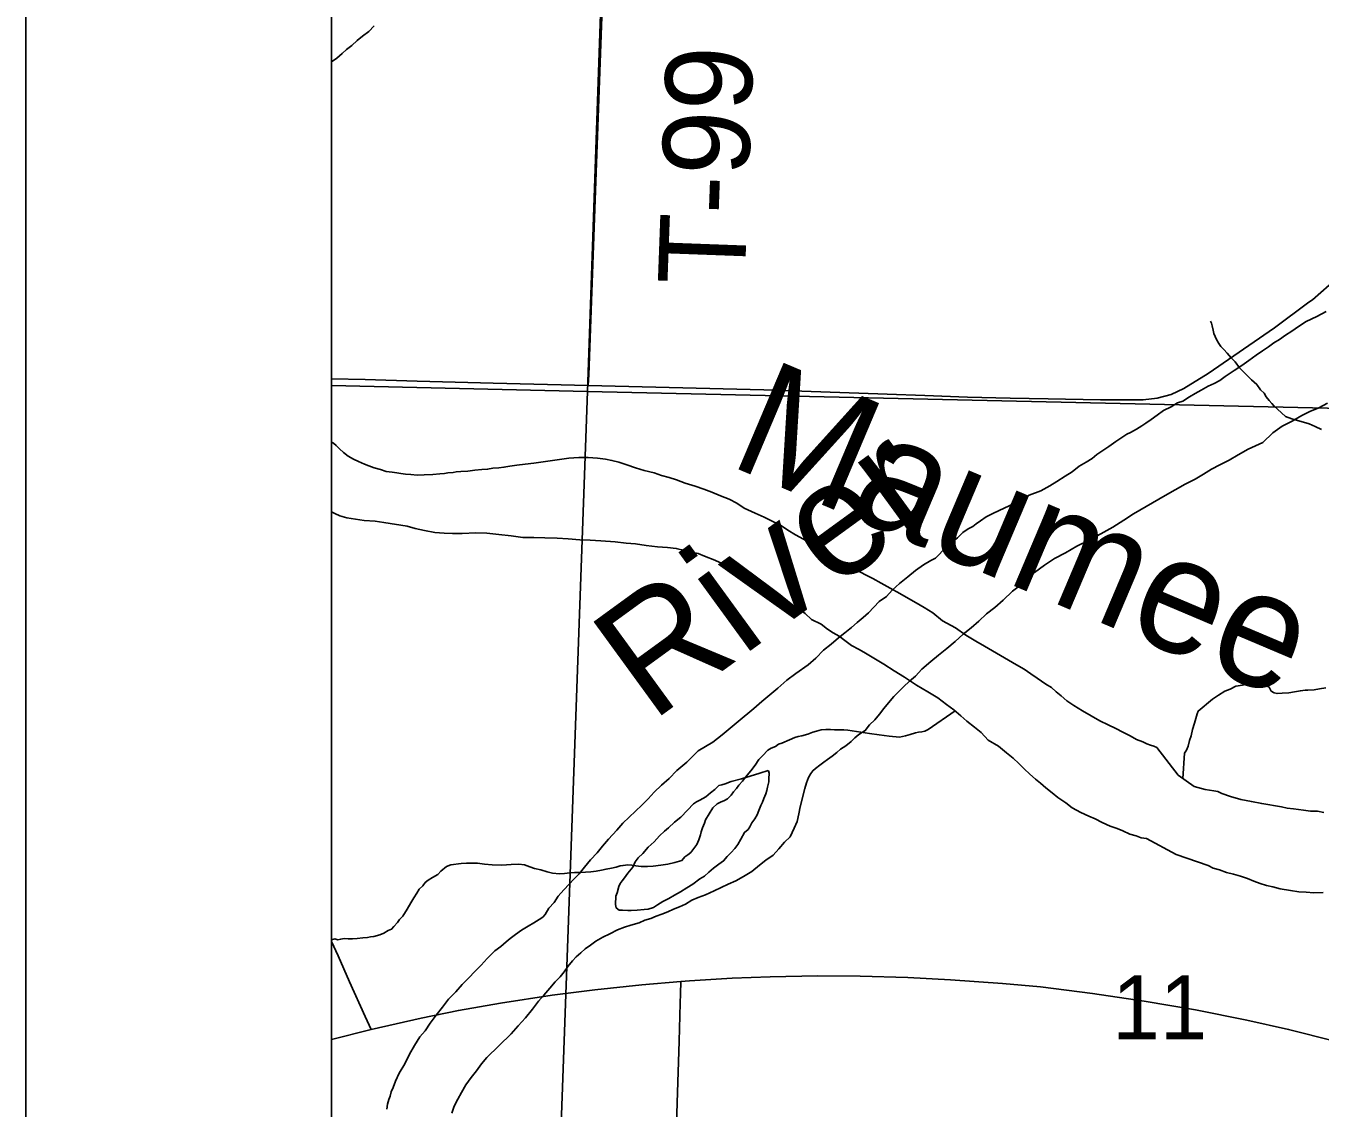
# Model space of a CAD drawing. Extents: x 2.4 to 73.1, y 4.5 to 25.6.
# Drawn here: x 41.8585 to 42.2821, y 20.9109 to 21.2652 of the extents above; entities that cross this region are included whole.
import ezdxf

# ---------------------------------------------------------------- set-up
doc = ezdxf.new("R2010")
doc.units = 0
for name, color, linetype in [('GM_X_County_Road', 7, 'Continuous'), ('GM_X_Interchange_Ramps', 7, 'Continuous'), ('GM_X_Major_River', 7, 'Continuous'), ('GM_X_Major_River_Text', 7, 'Continuous'), ('GM_X_Minor_River', 7, 'Continuous'), ('GM_X_Section', 7, 'Continuous'), ('GM_X_Section_Text', 7, 'Continuous'), ('GM_X_Township_Road', 7, 'Continuous'), ('GM_X_Township_Road_Text', 7, 'Continuous'), ('GM_X_US_Shield', 7, 'Continuous'), ('SH_Cut_Line', 7, 'Continuous'), ('SH_Data', 7, 'Continuous')]:
    doc.layers.add(name, color=color, linetype=linetype)

msp = doc.modelspace()

# ---------------------------------------------------------------- linework, layer by layer
at = {"layer": 'GM_X_County_Road'}
msp.add_line((41.95853, 20.93332), (41.97153, 20.93659), dxfattribs=at)
for points in [[(41.97153, 20.93659), (41.9879, 20.94037), (42.00009, 20.94286), (42.01389, 20.94526), (42.03079, 20.94785), (42.04467, 20.94966), (42.06014, 20.95127), (42.07287, 20.95232)], [(42.06275, 20.63126), (42.06299, 20.63942), (42.06467, 20.69378), (42.06585, 20.72639), (42.06804, 20.79627), (42.0683, 20.80557), (42.06854, 20.81175), (42.06871, 20.81639), (42.06888, 20.82103), (42.06921, 20.83341), (42.07068, 20.87998), (42.07165, 20.9126), (42.07233, 20.93279), (42.0726, 20.94522), (42.07272, 20.94833), (42.07287, 20.95232)], [(42.07287, 20.95232), (42.07564, 20.95255), (42.08961, 20.95341), (42.10204, 20.9539), (42.11759, 20.95421), (42.13159, 20.95409), (42.14713, 20.95367), (42.16111, 20.95292), (42.17817, 20.95172), (42.19056, 20.95055), (42.20754, 20.94845), (42.22446, 20.94594), (42.24132, 20.94303), (42.2581, 20.93968), (42.27176, 20.93664), (42.28683, 20.9328), (42.31386, 20.92559), (42.33635, 20.91943), (42.35279, 20.91478), (42.37084, 20.91012), (42.38293, 20.90728), (42.38806, 20.90622)]]:
    msp.add_lwpolyline(points, dxfattribs=at)
at = {"layer": 'GM_X_Interchange_Ramps'}
msp.add_lwpolyline([(41.95853, 21.67404), (41.95853, 18.63614)], dxfattribs=at)
at = {"layer": 'GM_X_Major_River'}
for points in [[(41.95853, 21.25345), (41.9603, 21.25463), (41.96205, 21.25611), (41.96341, 21.25741), (41.96516, 21.2587), (41.96691, 21.26037), (41.96866, 21.26186), (41.97079, 21.26333), (41.97255, 21.26519)], [(42.28402, 21.17165), (42.28094, 21.17001), (42.27748, 21.16838), (42.27498, 21.16672), (42.27285, 21.16525), (42.27073, 21.16397), (42.2688, 21.16249), (42.26687, 21.1614), (42.26513, 21.1601), (42.2632, 21.15882), (42.26108, 21.15735), (42.25876, 21.15569), (42.25644, 21.15403), (42.25393, 21.15238), (42.25103, 21.15035), (42.24929, 21.14906), (42.24737, 21.14816), (42.24545, 21.14725), (42.24314, 21.14597), (42.24122, 21.14487), (42.23929, 21.14378), (42.23717, 21.14231), (42.23544, 21.14177), (42.23332, 21.14049), (42.23082, 21.13922), (42.2287, 21.13775), (42.22676, 21.13627), (42.22503, 21.13517), (42.22368, 21.13425), (42.22194, 21.13315), (42.22098, 21.1326), (42.22002, 21.13205), (42.21886, 21.13151), (42.21713, 21.13041), (42.2152, 21.12912), (42.21288, 21.12746), (42.21095, 21.12618), (42.20902, 21.12489), (42.20747, 21.1236), (42.20554, 21.12231), (42.20323, 21.12103), (42.20091, 21.11919), (42.19859, 21.11772), (42.19589, 21.11607), (42.19358, 21.1146), (42.19069, 21.11296), (42.18686, 21.11152), (42.18377, 21.10969), (42.17513, 21.10571), (42.17282, 21.10443), (42.17089, 21.10314), (42.16954, 21.10222), (42.16838, 21.1013), (42.16684, 21.10057), (42.1651, 21.09928), (42.16335, 21.09761)], [(42.24655, 21.12006), (42.24925, 21.12152), (42.25232, 21.12297), (42.25521, 21.1248), (42.25849, 21.12663), (42.26329, 21.1288), (42.26659, 21.13196), (42.26968, 21.13417), (42.27295, 21.1358), (42.27603, 21.13763), (42.27872, 21.1389), (42.2816, 21.14017), (42.28449, 21.14162)], [(42.10299, 21.1029), (42.10017, 21.1043), (42.09715, 21.1057), (42.09357, 21.1073), (42.09113, 21.10888), (42.08868, 21.11027), (42.08585, 21.11128), (42.08302, 21.11248), (42.08037, 21.1135), (42.07754, 21.11451), (42.07432, 21.11553), (42.07149, 21.11655), (42.06903, 21.11737), (42.06656, 21.11799), (42.06411, 21.11881), (42.06089, 21.11964), (42.05805, 21.12047), (42.05521, 21.12148), (42.05256, 21.1223), (42.05029, 21.12293), (42.0482, 21.12335), (42.04554, 21.12361), (42.0425, 21.12386), (42.03945, 21.12393), (42.03621, 21.12363), (42.02474, 21.12199), (42.02187, 21.12167), (42.0192, 21.12136), (42.0169, 21.12103), (42.01499, 21.12069), (42.01327, 21.12054), (42.01136, 21.12039), (42.00964, 21.12005), (42.00773, 21.11991), (42.00544, 21.11977), (42.00315, 21.11944), (42.00086, 21.1193), (41.99933, 21.11915), (41.99838, 21.11898), (41.99666, 21.11883), (41.99551, 21.11866), (41.99398, 21.11851), (41.99169, 21.11837), (41.98883, 21.11825), (41.98654, 21.11811), (41.98445, 21.11835), (41.98274, 21.11838), (41.98122, 21.11861), (41.97989, 21.11883), (41.97837, 21.11905), (41.97647, 21.11929), (41.97458, 21.1199), (41.9725, 21.12052), (41.9708, 21.12113), (41.96929, 21.12173), (41.9674, 21.12254), (41.9657, 21.12334), (41.96401, 21.12432), (41.96251, 21.1255), (41.96121, 21.12667), (41.96009, 21.12784), (41.95915, 21.12862), (41.95853, 21.12895)], [(42.02805, 20.94792), (42.03001, 20.95015), (42.03176, 20.9522), (42.03332, 20.95388), (42.03469, 20.95556), (42.03587, 20.95724), (42.03743, 20.95911), (42.0386, 20.96041), (42.04015, 20.9617), (42.04151, 20.963), (42.04325, 20.96429), (42.04499, 20.96558), (42.0473, 20.96686), (42.04961, 20.96795), (42.05211, 20.96922), (42.05441, 20.97012), (42.05651, 20.97083), (42.05919, 20.97153), (42.06111, 20.97244), (42.06303, 20.97297), (42.06475, 20.97369), (42.06667, 20.97441), (42.06859, 20.97512), (42.07051, 20.97603), (42.07243, 20.97675), (42.07435, 20.97765), (42.07647, 20.97894), (42.07858, 20.97984), (42.08088, 20.98074), (42.08376, 20.982), (42.08607, 20.98309), (42.08837, 20.98418), (42.09087, 20.98526), (42.09337, 20.98672), (42.09607, 20.98837), (42.09859, 20.99041), (42.10072, 20.99207), (42.10304, 20.99373), (42.10498, 20.99577), (42.10674, 20.99801), (42.10868, 20.99968), (42.10989, 21.0025), (42.11089, 21.00476), (42.11151, 21.00721), (42.11194, 21.00948), (42.11341, 21.01553), (42.11402, 21.01741), (42.11463, 21.01911), (42.11542, 21.02042), (42.11601, 21.02136), (42.11698, 21.0221), (42.11834, 21.02321), (42.11969, 21.02413), (42.12085, 21.02505), (42.12239, 21.02615), (42.12394, 21.02726), (42.1251, 21.02837), (42.12684, 21.02947), (42.12859, 21.03096), (42.12975, 21.03207), (42.13111, 21.03318), (42.13323, 21.03446), (42.1346, 21.03633), (42.13635, 21.038), (42.13791, 21.03986), (42.13928, 21.04173), (42.14085, 21.0436), (42.1426, 21.04565), (42.14416, 21.04732), (42.14571, 21.04881), (42.14766, 21.05066), (42.1496, 21.05233), (42.15174, 21.05456), (42.15465, 21.05715), (42.15716, 21.05919), (42.15988, 21.06141), (42.16259, 21.06363), (42.1653, 21.06603), (42.16782, 21.06807), (42.17034, 21.07029), (42.17287, 21.0727), (42.17557, 21.07473), (42.17829, 21.07714), (42.1814, 21.08011), (42.18527, 21.08306), (42.18857, 21.08622), (42.19185, 21.08861), (42.19514, 21.09082), (42.19879, 21.09264), (42.20245, 21.09483), (42.20649, 21.09683), (42.21034, 21.09884), (42.21419, 21.10103), (42.21785, 21.10342), (42.22094, 21.10544), (42.23134, 21.11147), (42.23461, 21.1133), (42.23789, 21.11513), (42.24116, 21.11676), (42.24385, 21.11841), (42.24655, 21.12006)], [(41.95853, 21.10608), (41.95958, 21.1056), (41.96128, 21.10481), (41.96355, 21.10418), (41.9664, 21.10374), (41.96925, 21.10329), (41.97286, 21.10302), (41.97571, 21.10258), (41.98331, 21.10145), (41.98596, 21.10063), (41.98899, 21.09999), (41.9924, 21.09934), (41.99545, 21.09908), (41.99811, 21.09902), (42.00135, 21.09895), (42.00574, 21.09923), (42.00936, 21.09915), (42.01335, 21.09868), (42.01734, 21.0982), (42.02114, 21.09774), (42.02476, 21.09766), (42.02837, 21.09757), (42.03237, 21.09748), (42.03599, 21.09721), (42.03979, 21.09693), (42.04322, 21.09685), (42.04664, 21.09659), (42.0514, 21.09629), (42.05501, 21.09582), (42.05805, 21.09557), (42.06147, 21.09511), (42.06527, 21.09464), (42.0685, 21.09437), (42.07136, 21.09412), (42.07401, 21.09349), (42.07628, 21.09287), (42.07856, 21.09244), (42.08064, 21.09163), (42.08403, 21.09022), (42.08705, 21.08882), (42.09007, 21.08761), (42.09308, 21.08602), (42.09591, 21.08462), (42.09854, 21.08304), (42.10154, 21.0807), (42.10529, 21.07814), (42.10867, 21.07597), (42.11149, 21.07438)], [(42.23556, 21.01987), (42.22859, 21.02894), (42.22765, 21.02934), (42.22651, 21.02975), (42.22538, 21.03015), (42.22406, 21.03075), (42.22198, 21.03156), (42.21991, 21.03275), (42.21746, 21.03395), (42.2152, 21.03514), (42.21275, 21.03633), (42.20993, 21.03773), (42.20711, 21.03931), (42.20428, 21.0409), (42.20146, 21.04268), (42.19921, 21.04425), (42.19734, 21.04581), (42.19566, 21.04718), (42.19417, 21.04855), (42.19229, 21.04973), (42.18948, 21.05169), (42.18741, 21.05307), (42.18516, 21.05464), (42.18272, 21.05603), (42.17482, 21.06058), (42.17219, 21.06216), (42.16936, 21.06375), (42.16617, 21.06572), (42.16279, 21.06808), (42.15846, 21.07046), (42.15528, 21.073), (42.15247, 21.07478), (42.14983, 21.07636), (42.14739, 21.07775), (42.14457, 21.07933), (42.14137, 21.08112), (42.13836, 21.08271), (42.13572, 21.08429), (42.13327, 21.08548), (42.13026, 21.08707), (42.12706, 21.08886), (42.1233, 21.09084), (42.12085, 21.09223), (42.11841, 21.09381), (42.11559, 21.09558), (42.11296, 21.09716), (42.11033, 21.09855), (42.10789, 21.10013), (42.10544, 21.10171), (42.10299, 21.1029)], [(42.16335, 21.09761), (42.16083, 21.09558), (42.15909, 21.0941), (42.15753, 21.09223), (42.15617, 21.09093), (42.15463, 21.09021), (42.15232, 21.08874), (42.14961, 21.0869), (42.1471, 21.08487), (42.14438, 21.08265), (42.14205, 21.08042), (42.14011, 21.07838), (42.13779, 21.07672), (42.13603, 21.07486), (42.13428, 21.073), (42.13254, 21.07152), (42.1306, 21.06985), (42.12866, 21.06819), (42.12653, 21.06652), (42.1244, 21.06486), (42.12208, 21.06282), (42.11956, 21.06079), (42.11703, 21.05819), (42.11451, 21.05597), (42.11045, 21.05321), (42.10755, 21.05099), (42.10464, 21.0484), (42.09941, 21.04396), (42.0967, 21.04174), (42.09166, 21.03748), (42.08643, 21.03304), (42.08333, 21.03064), (42.07852, 21.0279), (42.07482, 21.02418), (42.07153, 21.02141), (42.069, 21.0188), (42.06648, 21.01658), (42.06415, 21.01435), (42.06219, 21.01212), (42.06006, 21.01008), (42.05384, 21.00414), (42.05189, 21.0019), (42.04916, 20.99892), (42.04721, 20.99669), (42.04545, 20.99445), (42.04331, 20.99222), (42.04135, 20.98979), (42.03959, 20.98755), (42.03784, 20.98588), (42.03628, 20.98421), (42.03453, 20.98235), (42.03277, 20.9803), (42.0314, 20.97824), (42.02964, 20.97638), (42.02846, 20.97431), (42.02768, 20.97338), (42.02652, 20.97265), (42.02478, 20.97155), (42.02286, 20.97045), (42.02074, 20.96917), (42.0188, 20.96769), (42.01706, 20.9664), (42.01571, 20.96529), (42.01396, 20.96381), (42.01203, 20.96233), (42.0095, 20.95992), (42.00755, 20.95769), (42.00542, 20.95564), (42.00347, 20.9536), (42.00133, 20.95137), (41.99918, 20.94895), (41.99685, 20.94653), (41.99489, 20.94391), (41.99274, 20.9413), (41.99078, 20.93869), (41.9892, 20.93625), (41.98744, 20.9342), (41.98567, 20.93139), (41.98409, 20.92858), (41.98249, 20.92538), (41.98071, 20.92238), (41.97951, 20.91975), (41.97871, 20.91768), (41.9781, 20.91618), (41.97769, 20.91485), (41.97729, 20.91372), (41.97687, 20.91221), (41.97665, 20.91051)], [(42.11149, 21.07438), (42.11355, 21.07282), (42.1156, 21.07087), (42.11881, 21.06928), (42.12087, 21.06771), (42.12275, 21.06652), (42.12462, 21.06534), (42.1265, 21.06397), (42.12875, 21.06239), (42.13119, 21.06101), (42.13326, 21.05982), (42.13928, 21.05626), (42.14266, 21.05409), (42.14604, 21.05192), (42.14998, 21.04936), (42.15374, 21.04719), (42.15694, 21.04521), (42.15975, 21.04306), (42.16218, 21.04129), (42.16443, 21.03934), (42.16648, 21.03758), (42.16891, 21.03562), (42.17116, 21.03386), (42.17339, 21.03134), (42.17677, 21.02936), (42.17939, 21.02721), (42.18164, 21.02545), (42.18351, 21.0237), (42.18518, 21.02195), (42.18705, 21.02019), (42.18892, 21.01863), (42.1906, 21.01726), (42.19228, 21.0157), (42.19434, 21.01413), (42.19621, 21.01257), (42.19884, 21.0108), (42.2009, 21.00923), (42.20372, 21.00764), (42.20636, 21.00644), (42.20844, 21.00564), (42.21069, 21.00444), (42.21333, 21.00324), (42.2156, 21.00243), (42.21749, 21.00163), (42.21975, 21.00062), (42.22184, 21.00001), (42.22354, 20.9994), (42.22525, 20.99917), (42.23496, 20.99396)], [(42.09872, 21.02058), (42.09276, 21.01865), (42.08932, 21.01778), (42.0874, 21.01706), (42.08625, 21.01671), (42.0853, 21.01654), (42.08394, 21.01524), (42.08258, 21.01413), (42.08103, 21.01284), (42.07911, 21.01174), (42.07795, 21.0112), (42.07699, 21.01046), (42.07504, 21.00841), (42.0729, 21.00618), (42.07077, 21.00452), (42.06883, 21.00266), (42.06747, 21.00155), (42.06592, 21.00007), (42.06416, 20.99802), (42.06222, 20.99635), (42.06046, 20.9943), (42.05891, 20.99282), (42.05793, 20.99151), (42.05713, 20.98982), (42.05556, 20.98776), (42.05439, 20.98627), (42.05361, 20.98534), (42.05302, 20.9844), (42.05262, 20.98346), (42.052, 20.98138), (42.05159, 20.98025), (42.05153, 20.9776), (42.0517, 20.97645), (42.05263, 20.97567), (42.05377, 20.97565), (42.05548, 20.97561), (42.05662, 20.97558), (42.05853, 20.97573), (42.06081, 20.97587), (42.06214, 20.97603), (42.06387, 20.97656), (42.06522, 20.97748), (42.06696, 20.97858), (42.06888, 20.97949), (42.0708, 20.98058), (42.07273, 20.98168), (42.07485, 20.98296), (42.07678, 20.98425), (42.0791, 20.9859), (42.08064, 20.98682), (42.082, 20.98812), (42.08355, 20.98941), (42.08529, 20.99071), (42.08683, 20.99181), (42.08801, 20.9933), (42.08937, 20.9946), (42.09054, 20.99591), (42.09152, 20.99721), (42.09251, 20.9989), (42.0937, 21.00115), (42.09486, 21.00208), (42.09545, 21.00301), (42.09605, 21.00433), (42.09703, 21.00564), (42.09782, 21.00695), (42.09842, 21.00827), (42.09903, 21.00996), (42.09962, 21.01109), (42.10003, 21.01222), (42.10063, 21.01373), (42.10104, 21.01486), (42.10125, 21.01599), (42.10167, 21.01769), (42.10169, 21.01864), (42.10174, 21.02054), (42.10155, 21.02132), (42.10145, 21.02146)], [(42.10145, 21.02146), (42.09872, 21.02058)], [(42.28325, 21.00768), (42.28117, 21.00811), (42.27889, 21.00816), (42.27662, 21.0084), (42.27339, 21.00885), (42.27131, 21.00909), (42.26942, 21.00951), (42.26298, 21.01061), (42.25957, 21.01125), (42.25616, 21.0119), (42.25276, 21.01292), (42.24994, 21.01394), (42.24862, 21.01454), (42.24729, 21.01476), (42.24445, 21.0152), (42.24086, 21.01623), (42.23556, 21.01987)], [(42.23496, 20.99396), (42.24541, 20.99029)], [(42.24541, 20.99029), (42.2471, 20.9895), (42.24918, 20.98888), (42.25145, 20.98807), (42.25371, 20.98745), (42.25598, 20.98683), (42.25824, 20.98602), (42.26032, 20.98521), (42.26239, 20.9844), (42.26447, 20.98379), (42.26655, 20.98336), (42.26901, 20.98273), (42.27241, 20.98209), (42.27507, 20.98165), (42.27754, 20.98159), (42.28, 20.98135), (42.28305, 20.98147)], [(41.99791, 20.90927), (41.99872, 20.91153), (41.99991, 20.91379), (42.0011, 20.91604), (42.00249, 20.91848), (42.00425, 20.92091), (42.00602, 20.92315), (42.00759, 20.92539), (42.00935, 20.92744), (42.01731, 20.93524), (42.01965, 20.93785), (42.02199, 20.94046), (42.02434, 20.94325), (42.0263, 20.94587), (42.02805, 20.94792)]]:
    msp.add_lwpolyline(points, dxfattribs=at)
at = {"layer": 'GM_X_Minor_River'}
for points in [[(42.24618, 21.16846), (42.24655, 21.16788), (42.24671, 21.16693), (42.24706, 21.16559), (42.24723, 21.16445), (42.24814, 21.16253), (42.24887, 21.16118), (42.24961, 21.16021), (42.25053, 21.15924), (42.25165, 21.15808), (42.25294, 21.15653), (42.25424, 21.15517), (42.25572, 21.15324), (42.25795, 21.15091), (42.25963, 21.14935), (42.2613, 21.14779), (42.2626, 21.14605), (42.26371, 21.14489), (42.26444, 21.14373), (42.26537, 21.14257), (42.2663, 21.1416), (42.26704, 21.14064), (42.26816, 21.13966), (42.26946, 21.13849), (42.27076, 21.13732), (42.27284, 21.13652), (42.2785, 21.13487), (42.28039, 21.13407), (42.28246, 21.13307)], [(42.27712, 21.04771), (42.27559, 21.04755), (42.27369, 21.04722), (42.27178, 21.04688), (42.26968, 21.04674), (42.26797, 21.04659), (42.26702, 21.0468), (42.26608, 21.04739), (42.26535, 21.04873), (42.26404, 21.04933), (42.2631, 21.04992), (42.26178, 21.05033), (42.26006, 21.05018), (42.25873, 21.04983), (42.25662, 21.04931), (42.25452, 21.04898), (42.2526, 21.04807), (42.25087, 21.04735), (42.24875, 21.04607), (42.24683, 21.04478), (42.24218, 21.04089), (42.24177, 21.03995), (42.24136, 21.03844), (42.24095, 21.03693), (42.24033, 21.03486), (42.2399, 21.03278), (42.2393, 21.03127), (42.23888, 21.02938), (42.23828, 21.02807), (42.23768, 21.02713), (42.23717, 21.01876)], [(42.28398, 21.04851), (42.28188, 21.04817), (42.28016, 21.04783), (42.27807, 21.04769), (42.27712, 21.04771)], [(42.16258, 21.04095), (42.15384, 21.03483), (42.15269, 21.03428), (42.15173, 21.03411), (42.15059, 21.03395), (42.14963, 21.03378), (42.1479, 21.03325), (42.14637, 21.03272), (42.14445, 21.03238), (42.14103, 21.03265), (42.1378, 21.0331), (42.13457, 21.03356), (42.12755, 21.03467), (42.12621, 21.0347), (42.12469, 21.03473), (42.12317, 21.03477), (42.12183, 21.0348), (42.12031, 21.03483), (42.11878, 21.03468), (42.11725, 21.03433), (42.1161, 21.03398), (42.11437, 21.03326), (42.11245, 21.03273), (42.1113, 21.03257), (42.11015, 21.03221), (42.10842, 21.03149), (42.10592, 21.03041), (42.10477, 21.03005), (42.1038, 21.02932), (42.10245, 21.02878), (42.10129, 21.02804), (42.09954, 21.02618), (42.09837, 21.02507), (42.09718, 21.02319), (42.09581, 21.02132), (42.09405, 21.01927), (42.09306, 21.01796), (42.09189, 21.01666), (42.0911, 21.01554), (42.09012, 21.01442), (42.08934, 21.0133), (42.08817, 21.01218), (42.0872, 21.01163), (42.08586, 21.01109), (42.0847, 21.01055), (42.08334, 21.00925), (42.08096, 21.00531), (42.08056, 21.00418), (42.07995, 21.00267), (42.07954, 21.00135), (42.07933, 21.00041), (42.07872, 20.99871), (42.07811, 20.9972), (42.07713, 20.99589), (42.07615, 20.99459), (42.07518, 20.99385), (42.07421, 20.99311), (42.07323, 20.99199), (42.07093, 20.99128), (42.06863, 20.99077), (42.06633, 20.99044), (42.06385, 20.99011), (42.06194, 20.98997), (42.05985, 20.99002), (42.05814, 20.99025), (42.05681, 20.99047), (42.05548, 20.9905), (42.05395, 20.99034), (42.05299, 20.99017), (42.05165, 20.98982), (42.05012, 20.98948), (42.04839, 20.98914), (42.04686, 20.98879), (42.04514, 20.98845), (42.04342, 20.9883), (42.0417, 20.98815), (42.0398, 20.988), (42.03808, 20.98804), (42.03655, 20.98789), (42.03483, 20.98773), (42.03312, 20.98758), (42.03083, 20.98783), (42.02913, 20.98825), (42.02705, 20.98886), (42.02496, 20.98929), (42.02345, 20.98989), (42.02175, 20.9905), (42.01985, 20.99074), (42.01737, 20.9906), (42.01432, 20.99048), (42.01108, 20.99056), (42.00861, 20.9908), (42.00633, 20.99105), (42.00462, 20.99109), (42.00271, 20.99113), (42.00099, 20.99098), (41.99755, 20.99049), (41.99621, 20.98995), (41.99427, 20.98847), (41.99329, 20.98735), (41.99155, 20.98644)], [(41.99155, 20.98644), (41.9902, 20.98552), (41.98923, 20.98478), (41.98844, 20.98366), (41.98727, 20.98255), (41.98648, 20.98123), (41.98549, 20.97974), (41.9845, 20.97805), (41.98331, 20.97598), (41.98193, 20.97373), (41.98076, 20.97262), (41.98017, 20.97168), (41.97899, 20.97038), (41.97821, 20.96945), (41.97706, 20.96909), (41.97571, 20.96817), (41.97436, 20.96763), (41.97244, 20.96711), (41.9713, 20.96694), (41.97034, 20.96677), (41.96881, 20.96662), (41.9669, 20.96647), (41.96537, 20.96632), (41.96404, 20.96635), (41.96271, 20.96638), (41.96156, 20.96621), (41.96061, 20.96604), (41.95966, 20.96626), (41.95853, 20.966)]]:
    msp.add_lwpolyline(points, dxfattribs=at)
at = {"layer": 'GM_X_Section'}
for points in [[(42.56467, 21.65913), (42.54599, 21.1341), (42.04233, 21.14544), (42.06046, 21.67149), (42.06502, 21.67138)], [(42.54599, 21.1341), (42.52955, 20.63169), (42.02448, 20.64742), (42.04233, 21.14544)]]:
    msp.add_lwpolyline(points, close=True, dxfattribs=at)
at = {"layer": 'GM_X_Township_Road'}
for points in [[(42.04257, 21.14742), (42.0427, 21.15092), (42.04462, 21.20218), (42.04789, 21.29227), (42.05027, 21.35752), (42.05134, 21.38392), (42.05192, 21.40116)], [(42.04257, 21.14742), (42.09997, 21.14599), (42.14035, 21.14457), (42.15274, 21.14416), (42.16668, 21.14358), (42.18066, 21.14326), (42.19308, 21.14311), (42.21016, 21.1428), (42.22415, 21.14277), (42.22878, 21.14327), (42.23326, 21.1445), (42.23748, 21.14645), (42.24542, 21.15136), (42.26718, 21.16634), (42.27834, 21.17469), (42.2796, 21.17547), (42.28774, 21.18269), (42.29026, 21.18448), (42.29164, 21.18518), (42.29461, 21.18606), (42.29614, 21.18635), (42.29857, 21.18682)], [(41.95853, 21.14961), (41.96952, 21.14947), (41.98658, 21.14886), (42.01141, 21.1482), (42.04257, 21.14742)], [(41.97153, 20.93659), (41.96957, 20.94094), (41.96447, 20.95225), (41.96067, 20.96076), (41.95853, 20.96549)]]:
    msp.add_lwpolyline(points, dxfattribs=at)
at = {"layer": 'GM_X_US_Shield'}
for points in [[(41.95853, 21.67344), (41.95853, 21.14741), (42.04233, 21.14544), (42.06046, 21.67149)], [(41.95853, 21.14741), (41.95853, 20.64872), (42.02448, 20.64742), (42.04233, 21.14544)]]:
    msp.add_lwpolyline(points, close=True, dxfattribs=at)
at = {"layer": 'SH_Cut_Line'}
msp.add_lwpolyline([(41.95853, 21.67404), (41.95853, 18.10511)], dxfattribs=at)
at = {"layer": 'SH_Data'}
for p, q in [((41.85853, 25.00511), (41.85853, 18.00511)), ((41.95853, 24.90511), (41.95853, 18.10511))]:
    msp.add_line(p, q, dxfattribs=at)

# ---------------------------------------------------------------- texts
at = {"layer": 'GM_X_Major_River_Text'}
for s, height, rotation, p in [('Maumee', 0.037898, 337.0508, (42.0879, 21.12161)), ('River', 0.037899, 36.0568, (42.06324, 21.03703))]:
    msp.add_text(s, height=height, rotation=rotation, dxfattribs=at).set_placement(p)
at = {"layer": 'GM_X_Section_Text'}
msp.add_text('11', height=0.020928, rotation=0, dxfattribs=at).set_placement((42.21402, 20.93345))
at = {"layer": 'GM_X_Township_Road_Text'}
msp.add_text('T-99', height=0.028409, rotation=87.8787, dxfattribs=at).set_placement((42.09371, 21.17993))

doc.saveas('drawing.dxf')
